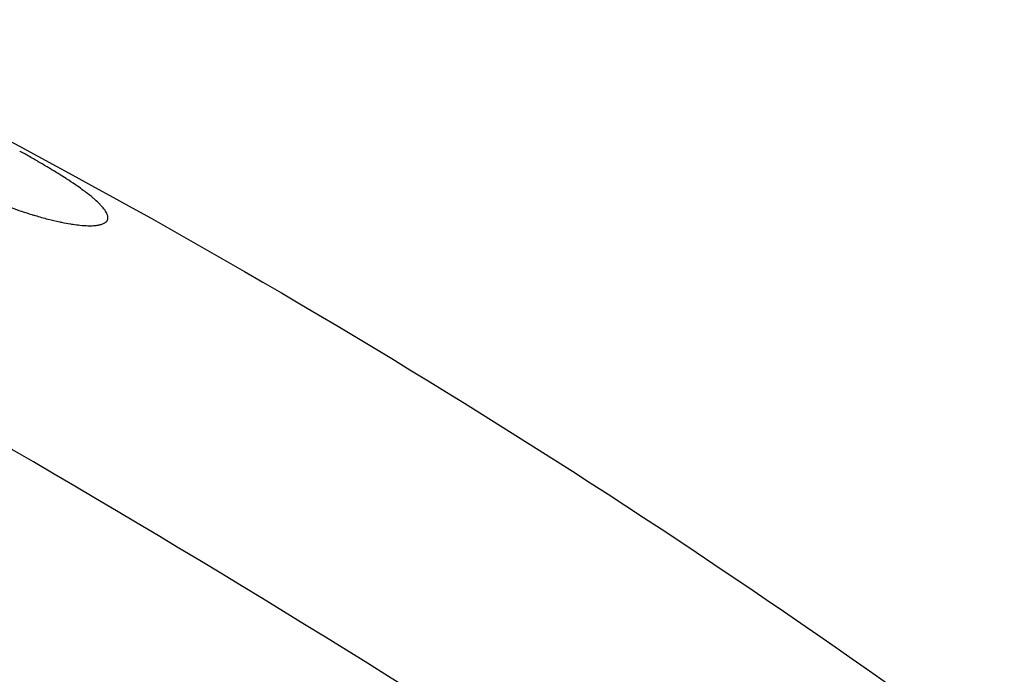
# Model space of a CAD drawing. Header units: millimetres. Extents: x 0 to 4378, y 0 to 2376.
# Tile 296 of 299: x 2742 to 2780, y 2029 to 2055. Entities that reach past the tile are written whole.
import ezdxf

# ---------------------------------------------------------------- set-up
doc = ezdxf.new("R2010")
doc.units = ezdxf.units.MM
doc.header["$LTSCALE"] = 0.2
doc.layers.add('01_Object Line', color=4, linetype='Continuous')

# ---------------------------------------------------------------- blocks, each defined once
blk = doc.blocks.new('A$Ce83b9b79')
blk.add_ellipse((476.525, -243.602), major_axis=(546.731, -1294.814), ratio=0.308748, start_param=2.719238, end_param=2.808312)
blk.add_open_spline([(115.807, 1033.765), (131.73, 1025.725), (146.898, 1016.305), (160.676, 1006.182)], degree=3)
for points, knots in [([(125.606, 1027.236), (125.626, 1027.241), (125.645, 1027.245), (125.663, 1027.251), (125.699, 1027.261), (125.731, 1027.273), (125.759, 1027.287), (125.775, 1027.295), (125.79, 1027.303), (125.803, 1027.311), (125.828, 1027.327), (125.849, 1027.344), (125.866, 1027.361), (125.876, 1027.372), (125.884, 1027.383), (125.892, 1027.395), (125.905, 1027.416), (125.914, 1027.438), (125.92, 1027.46), (125.923, 1027.474), (125.925, 1027.488), (125.926, 1027.503), (125.927, 1027.529), (125.924, 1027.556), (125.918, 1027.584), (125.913, 1027.601), (125.908, 1027.619), (125.901, 1027.638), (125.89, 1027.668), (125.875, 1027.698), (125.857, 1027.73), (125.826, 1027.784), (125.786, 1027.84), (125.737, 1027.898), (125.709, 1027.932), (125.677, 1027.967), (125.643, 1028.003), (125.618, 1028.03), (125.59, 1028.058), (125.562, 1028.085), (125.506, 1028.139), (125.444, 1028.195), (125.377, 1028.252), (125.363, 1028.264), (125.348, 1028.276), (125.334, 1028.289), (125.25, 1028.359), (125.158, 1028.431), (125.06, 1028.505), (125.03, 1028.527), (125.001, 1028.549), (124.97, 1028.571), (124.899, 1028.623), (124.825, 1028.677), (124.747, 1028.731), (124.639, 1028.806), (124.524, 1028.883), (124.404, 1028.962), (124.371, 1028.983), (124.338, 1029.005), (124.305, 1029.026), (124.219, 1029.082), (124.13, 1029.138), (124.038, 1029.196), (123.978, 1029.233), (123.916, 1029.272), (123.853, 1029.31), (123.789, 1029.349), (123.725, 1029.388), (123.659, 1029.428), (123.535, 1029.502), (123.406, 1029.578), (123.273, 1029.656), (123.148, 1029.728), (123.019, 1029.803), (122.886, 1029.878), (122.825, 1029.913), (122.762, 1029.948), (122.699, 1029.984), (122.667, 1030.001), (122.635, 1030.019), (122.602, 1030.037), (122.57, 1030.055), (122.538, 1030.073), (122.505, 1030.091)], [0, 0, 0, 0, 0.015444, 0.015444, 0.015444, 0.047141, 0.047141, 0.047141, 0.065349, 0.065349, 0.065349, 0.098854, 0.098854, 0.098854, 0.118972, 0.118972, 0.118972, 0.155222, 0.155222, 0.155222, 0.177177, 0.177177, 0.177177, 0.216053, 0.216053, 0.216053, 0.240758, 0.240758, 0.240758, 0.280885, 0.280885, 0.280885, 0.349027, 0.349027, 0.349027, 0.389277, 0.389277, 0.389277, 0.419556, 0.419556, 0.419556, 0.478753, 0.478753, 0.478753, 0.491444, 0.491444, 0.491444, 0.563576, 0.563576, 0.563576, 0.58484, 0.58484, 0.58484, 0.634833, 0.634833, 0.634833, 0.704233, 0.704233, 0.704233, 0.722849, 0.722849, 0.722849, 0.770914, 0.770914, 0.770914, 0.802564, 0.802564, 0.802564, 0.834212, 0.834212, 0.834212, 0.893657, 0.893657, 0.893657, 0.948959, 0.948959, 0.948959, 0.974477, 0.974477, 0.974477, 0.987238, 0.987238, 0.987238, 1, 1, 1, 1]), ([(118.692, 1029.652), (118.816, 1029.57), (118.945, 1029.487), (119.079, 1029.405), (119.148, 1029.362), (119.217, 1029.32), (119.288, 1029.278), (119.359, 1029.236), (119.431, 1029.194), (119.505, 1029.152), (119.579, 1029.109), (119.654, 1029.067), (119.731, 1029.024), (119.807, 1028.982), (119.886, 1028.939), (119.965, 1028.897), (120.123, 1028.813), (120.287, 1028.729), (120.456, 1028.645), (120.539, 1028.604), (120.624, 1028.563), (120.71, 1028.522), (120.796, 1028.482), (120.883, 1028.441), (120.972, 1028.401), (120.988, 1028.393), (121.005, 1028.386), (121.021, 1028.378), (121.1, 1028.343), (121.179, 1028.308), (121.26, 1028.273), (121.34, 1028.238), (121.422, 1028.204), (121.504, 1028.169), (121.679, 1028.096), (121.86, 1028.024), (122.044, 1027.955), (122.088, 1027.938), (122.133, 1027.921), (122.178, 1027.905), (122.31, 1027.856), (122.444, 1027.808), (122.579, 1027.762), (122.711, 1027.718), (122.844, 1027.675), (122.977, 1027.633), (123.018, 1027.621), (123.06, 1027.608), (123.101, 1027.596), (123.267, 1027.546), (123.433, 1027.499), (123.596, 1027.457), (123.6, 1027.456), (123.604, 1027.455), (123.607, 1027.454), (123.761, 1027.415), (123.911, 1027.379), (124.056, 1027.348), (124.08, 1027.344), (124.103, 1027.339), (124.126, 1027.334), (124.246, 1027.309), (124.362, 1027.288), (124.472, 1027.27), (124.502, 1027.266), (124.531, 1027.261), (124.559, 1027.257), (124.658, 1027.242), (124.751, 1027.231), (124.838, 1027.222), (124.952, 1027.211), (125.056, 1027.204), (125.15, 1027.202), (125.175, 1027.201), (125.2, 1027.201), (125.225, 1027.201), (125.291, 1027.201), (125.351, 1027.203), (125.406, 1027.207), (125.428, 1027.209), (125.45, 1027.211), (125.471, 1027.214), (125.521, 1027.219), (125.566, 1027.227), (125.606, 1027.236)], [0, 0, 0, 0, 0.070535, 0.070535, 0.070535, 0.10639, 0.10639, 0.10639, 0.142243, 0.142243, 0.142243, 0.178336, 0.178336, 0.178336, 0.214428, 0.214428, 0.214428, 0.286315, 0.286315, 0.286315, 0.321679, 0.321679, 0.321679, 0.357041, 0.357041, 0.357041, 0.363627, 0.363627, 0.363627, 0.394727, 0.394727, 0.394727, 0.425825, 0.425825, 0.425825, 0.492031, 0.492031, 0.492031, 0.508093, 0.508093, 0.508093, 0.555163, 0.555163, 0.555163, 0.60098, 0.60098, 0.60098, 0.615123, 0.615123, 0.615123, 0.672233, 0.672233, 0.672233, 0.673495, 0.673495, 0.673495, 0.727118, 0.727118, 0.727118, 0.735685, 0.735685, 0.735685, 0.780715, 0.780715, 0.780715, 0.792693, 0.792693, 0.792693, 0.834077, 0.834077, 0.834077, 0.888123, 0.888123, 0.888123, 0.902942, 0.902942, 0.902942, 0.943352, 0.943352, 0.943352, 0.959913, 0.959913, 0.959913, 1, 1, 1, 1])]:
    blk.add_open_spline(points, degree=3, knots=knots)

msp = doc.modelspace()

# ---------------------------------------------------------------- block references
at = {"layer": '01_Object Line'}
msp.add_blockref('A$Ce83b9b79', (2619.305, 1019.576), dxfattribs=at)

doc.saveas('drawing.dxf')
